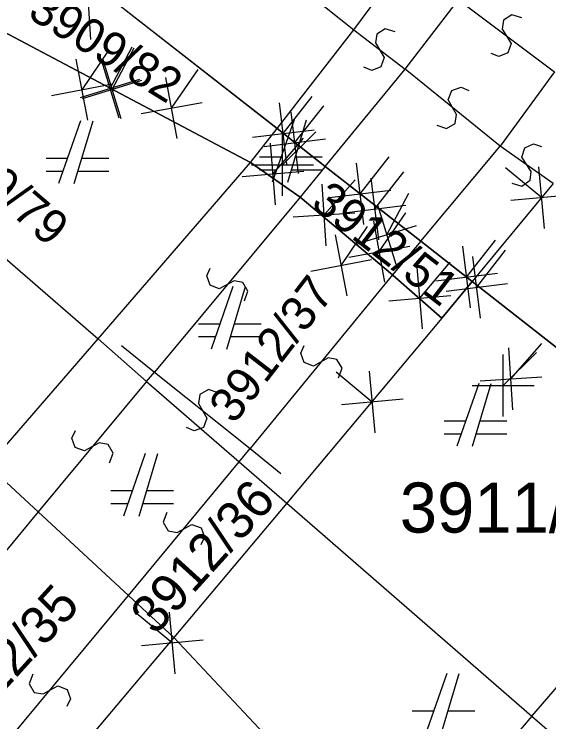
# Model space of a CAD drawing. Extents: x -266179 to -264727, y -1243225 to -1241702.
# Drawn here: x -264856.64 to -264839.56, y -1242518.81 to -1242496.2 of the extents above; entities that cross this region are included whole.
import ezdxf

# ---------------------------------------------------------------- set-up
doc = ezdxf.new("R2010")
doc.units = 0
for name, color, linetype in [('Vrstva 1', 7, 'Continuous'), ('Vrstva 2', 7, 'Continuous'), ('Vrstva 21', 7, 'Continuous')]:
    doc.layers.add(name, color=color, linetype=linetype)

msp = doc.modelspace()

# ---------------------------------------------------------------- linework, layer by layer
at = {"layer": 'Vrstva 1'}
for p, q in [((-264848.24, -1242499.85), (-264856.61, -1242493.3)), ((-264856.61, -1242493.3), (-264848.24, -1242499.85)), ((-264845.79, -1242496.7), (-264844.14, -1242494.46)), ((-264849.09, -1242500.94), (-264857.99, -1242496.23)), ((-264848.24, -1242499.85), (-264845.79, -1242496.7)), ((-264847.7, -1242499.57), (-264848.4, -1242501.57)), ((-264847.9, -1242501.57), (-264847.3, -1242499.57)), ((-264854.52, -1242499.61), (-264855.22, -1242501.61)), ((-264854.72, -1242501.61), (-264854.12, -1242499.61)), ((-264849.09, -1242500.94), (-264848.24, -1242499.85)), ((-264846.7, -1242501.06), (-264848.24, -1242499.85)), ((-264848.24, -1242499.85), (-264846.7, -1242501.06)), ((-264861.18, -1242500.3), (-264853.96, -1242506.57)), ((-264854.94, -1242500.81), (-264855.62, -1242500.81)), ((-264853.62, -1242500.81), (-264854.48, -1242500.81)), ((-264848.12, -1242500.77), (-264848.8, -1242500.77)), ((-264846.8, -1242500.77), (-264847.66, -1242500.77)), ((-264853.96, -1242506.57), (-264849.09, -1242500.94)), ((-264847.5, -1242502.04), (-264849.09, -1242500.94)), ((-264843.65, -1242503.45), (-264846.7, -1242501.06)), ((-264846.7, -1242501.06), (-264843.65, -1242503.45)), ((-264855.62, -1242501.21), (-264855.08, -1242501.21)), ((-264854.6, -1242501.21), (-264853.62, -1242501.21)), ((-264848.8, -1242501.17), (-264848.26, -1242501.17)), ((-264847.78, -1242501.17), (-264846.8, -1242501.17)), ((-264839.42, -1242501.61), (-264842.01, -1242504.74)), ((-264844.55, -1242504.53), (-264847.5, -1242502.04)), ((-264842.01, -1242504.74), (-264843.65, -1242503.45)), ((-264843.65, -1242503.45), (-264842.01, -1242504.74)), ((-264844.53, -1242504.55), (-264844.55, -1242504.53)), ((-264842.98, -1242505.91), (-264844.53, -1242504.55)), ((-264842.01, -1242504.74), (-264842.98, -1242505.91)), ((-264833.78, -1242511.19), (-264842.01, -1242504.74)), ((-264842.01, -1242504.74), (-264833.78, -1242511.19)), ((-264849.65, -1242504.9), (-264850.35, -1242506.9)), ((-264849.85, -1242506.9), (-264849.25, -1242504.9)), ((-264842.98, -1242505.91), (-264847.93, -1242511.82)), ((-264850.07, -1242506.1), (-264850.75, -1242506.1)), ((-264848.75, -1242506.1), (-264849.61, -1242506.1)), ((-264857.47, -1242510.62), (-264853.96, -1242506.57)), ((-264853.96, -1242506.57), (-264852.41, -1242507.93)), ((-264850.75, -1242506.5), (-264850.21, -1242506.5)), ((-264849.73, -1242506.5), (-264848.75, -1242506.5)), ((-264852.41, -1242507.93), (-264849.45, -1242510.5)), ((-264841.8, -1242508), (-264842.5, -1242510)), ((-264842, -1242510), (-264841.4, -1242508)), ((-264842.22, -1242509.2), (-264842.9, -1242509.2)), ((-264840.9, -1242509.2), (-264841.76, -1242509.2)), ((-264842.9, -1242509.6), (-264842.36, -1242509.6)), ((-264841.88, -1242509.6), (-264840.9, -1242509.6)), ((-264852.45, -1242510.23), (-264853.15, -1242512.23)), ((-264852.65, -1242512.23), (-264852.05, -1242510.23)), ((-264855.87, -1242512.1), (-264857.47, -1242510.62)), ((-264857.47, -1242510.62), (-264855.87, -1242512.1)), ((-264849.45, -1242510.5), (-264847.93, -1242511.82)), ((-264852.87, -1242511.43), (-264853.55, -1242511.43)), ((-264851.55, -1242511.43), (-264852.41, -1242511.43)), ((-264853.55, -1242511.83), (-264853.01, -1242511.83)), ((-264852.53, -1242511.83), (-264851.55, -1242511.83)), ((-264847.93, -1242511.82), (-264851.54, -1242516.11)), ((-264847.93, -1242511.82), (-264840.1, -1242518.62)), ((-264852.99, -1242514.77), (-264855.87, -1242512.1)), ((-264855.87, -1242512.1), (-264852.99, -1242514.77)), ((-264851.54, -1242516.11), (-264852.99, -1242514.77)), ((-264852.99, -1242514.77), (-264851.54, -1242516.11)), ((-264851.54, -1242516.11), (-264852.06, -1242516.73)), ((-264844.44, -1242523.67), (-264851.54, -1242516.11)), ((-264851.54, -1242516.11), (-264844.44, -1242523.67)), ((-264852.06, -1242516.73), (-264856.67, -1242522.2)), ((-264842.82, -1242517.26), (-264843.52, -1242519.26)), ((-264843.02, -1242519.26), (-264842.42, -1242517.26)), ((-264843.24, -1242518.46), (-264843.92, -1242518.46)), ((-264841.92, -1242518.46), (-264842.78, -1242518.46)), ((-264840.1, -1242518.62), (-264833.86, -1242524.04))]:
    msp.add_line(p, q, dxfattribs=at)
at = {"layer": 'Vrstva 2'}
for p, q in [((-264853.37, -1242490.61), (-264845.79, -1242496.7)), ((-264844.15, -1242497.96), (-264842.45, -1242495.73)), ((-264842.45, -1242495.73), (-264839.38, -1242498.04)), ((-264845.79, -1242496.7), (-264844.15, -1242497.96)), ((-264846.7, -1242501.06), (-264844.15, -1242497.96)), ((-264841.11, -1242500.42), (-264844.15, -1242497.96)), ((-264839.38, -1242498.04), (-264841.11, -1242500.42)), ((-264843.65, -1242503.45), (-264841.11, -1242500.42)), ((-264839.42, -1242501.61), (-264841.11, -1242500.42)), ((-264846.7, -1242501.06), (-264847.5, -1242502.04)), ((-264847.5, -1242502.04), (-264852.16, -1242507.63)), ((-264843.65, -1242503.45), (-264844.55, -1242504.53)), ((-264844.55, -1242504.53), (-264849.1, -1242510.07)), ((-264853.21, -1242506.78), (-264852.16, -1242507.63)), ((-264852.41, -1242507.93), (-264852.16, -1242507.63)), ((-264852.16, -1242507.63), (-264849.1, -1242510.07)), ((-264852.41, -1242507.93), (-264855.87, -1242512.1)), ((-264849.45, -1242510.5), (-264849.1, -1242510.07)), ((-264849.1, -1242510.07), (-264848.12, -1242510.87)), ((-264852.99, -1242514.77), (-264849.45, -1242510.5)), ((-264855.87, -1242512.1), (-264860.76, -1242517.98)), ((-264840.1, -1242518.62), (-264835.62, -1242513.4)), ((-264858.01, -1242520.82), (-264852.99, -1242514.77)), ((-264840.1, -1242518.62), (-264844.44, -1242523.67))]:
    msp.add_line(p, q, dxfattribs=at)
for points in [[(-264840.424, -1242496.316), (-264840.738, -1242496.217), (-264841.006, -1242496.391), (-264841.045, -1242496.675), (-264840.765, -1242497.135), (-264840.866, -1242497.435), (-264841.156, -1242497.555), (-264841.406, -1242497.454)], [(-264844.473, -1242496.766), (-264844.786, -1242496.664), (-264845.056, -1242496.835), (-264845.098, -1242497.118), (-264844.823, -1242497.582), (-264844.926, -1242497.881), (-264845.218, -1242497.997), (-264845.467, -1242497.894)], [(-264843.141, -1242499.741), (-264842.831, -1242499.851), (-264842.556, -1242499.687), (-264842.508, -1242499.405), (-264842.771, -1242498.935), (-264842.66, -1242498.639), (-264842.365, -1242498.529), (-264842.119, -1242498.639)], [(-264840.738, -1242501.599), (-264840.421, -1242501.688), (-264840.158, -1242501.506), (-264840.129, -1242501.221), (-264840.422, -1242500.77), (-264840.331, -1242500.467), (-264840.045, -1242500.338), (-264839.792, -1242500.431)], [(-264849.286, -1242505.354), (-264849.172, -1242505.045), (-264849.332, -1242504.769), (-264849.614, -1242504.716), (-264850.087, -1242504.972), (-264850.382, -1242504.856), (-264850.487, -1242504.561), (-264850.374, -1242504.316)], [(-264846.277, -1242507.815), (-264846.165, -1242507.505), (-264846.327, -1242507.23), (-264846.609, -1242507.179), (-264847.081, -1242507.439), (-264847.377, -1242507.326), (-264847.484, -1242507.031), (-264847.373, -1242506.785)], [(-264850.123, -1242508.295), (-264850.434, -1242508.188), (-264850.707, -1242508.353), (-264850.754, -1242508.636), (-264850.487, -1242509.104), (-264850.596, -1242509.401), (-264850.89, -1242509.513), (-264851.137, -1242509.405)], [(-264853.595, -1242510.532), (-264853.481, -1242510.223), (-264853.642, -1242509.947), (-264853.924, -1242509.895), (-264854.397, -1242510.153), (-264854.692, -1242510.038), (-264854.797, -1242509.743), (-264854.685, -1242509.498)], [(-264851.766, -1242512.118), (-264851.879, -1242512.427), (-264851.718, -1242512.703), (-264851.436, -1242512.755), (-264850.963, -1242512.497), (-264850.668, -1242512.612), (-264850.562, -1242512.907), (-264850.674, -1242513.152)], [(-264856.045, -1242517.278), (-264856.159, -1242517.586), (-264855.998, -1242517.863), (-264855.716, -1242517.914), (-264855.243, -1242517.658), (-264854.948, -1242517.772), (-264854.843, -1242518.068), (-264854.955, -1242518.312)]]:
    msp.add_lwpolyline(points, dxfattribs=at)
at = {"layer": 'Vrstva 21'}
for p, q in [((-264854.19, -1242497.003), (-264854.318, -1242495.028)), ((-264857.99, -1242496.23), (-264849.09, -1242500.94)), ((-264849.09, -1242500.94), (-264857.99, -1242496.23)), ((-264853.571, -1242498.569), (-264852.87, -1242497.244)), ((-264853.509, -1242498.601), (-264852.808, -1242497.275)), ((-264854.47, -1242498.613), (-264853.628, -1242497.372)), ((-264854.283, -1242499.586), (-264854.657, -1242497.641)), ((-264853.28, -1242499.516), (-264853.862, -1242497.623)), ((-264853.218, -1242499.547), (-264853.8, -1242497.654)), ((-264851.613, -1242499.197), (-264850.759, -1242497.964)), ((-264851.436, -1242500.171), (-264851.79, -1242498.223)), ((-264855.442, -1242498.8), (-264853.498, -1242498.427)), ((-264854.517, -1242498.861), (-264852.625, -1242498.278)), ((-264854.455, -1242498.892), (-264852.563, -1242498.309)), ((-264848.044, -1242500.013), (-264847.118, -1242498.832)), ((-264852.587, -1242499.374), (-264850.639, -1242499.02)), ((-264847.924, -1242500.995), (-264848.163, -1242499.03)), ((-264847.674, -1242500.303), (-264846.749, -1242499.123)), ((-264847.555, -1242501.286), (-264847.794, -1242499.321)), ((-264849.026, -1242500.132), (-264847.061, -1242499.893)), ((-264848.066, -1242501.015), (-264847.005, -1242499.955)), ((-264848.066, -1242502.005), (-264848.066, -1242500.025)), ((-264848.657, -1242500.423), (-264846.692, -1242500.184)), ((-264848.369, -1242501.303), (-264847.402, -1242500.157)), ((-264848.286, -1242502.29), (-264848.453, -1242500.317)), ((-264845.587, -1242501.938), (-264844.662, -1242500.757)), ((-264849.09, -1242500.94), (-264847.5, -1242502.04)), ((-264847.5, -1242502.04), (-264849.09, -1242500.94)), ((-264849.056, -1242501.015), (-264847.076, -1242501.015)), ((-264845.467, -1242502.921), (-264845.706, -1242500.955)), ((-264839.789, -1242502.06), (-264840.944, -1242501.103)), ((-264839.698, -1242503.046), (-264839.881, -1242501.075)), ((-264849.356, -1242501.387), (-264847.383, -1242501.219)), ((-264845.114, -1242502.421), (-264844.196, -1242501.235)), ((-264846.74, -1242502.614), (-264845.75, -1242501.487)), ((-264844.989, -1242503.403), (-264845.239, -1242501.439)), ((-264846.676, -1242503.602), (-264846.804, -1242501.626)), ((-264846.569, -1242502.057), (-264844.604, -1242501.819)), ((-264847.5, -1242502.04), (-264844.55, -1242504.53)), ((-264844.55, -1242504.53), (-264847.5, -1242502.04)), ((-264844.732, -1242503.246), (-264844.03, -1242501.92)), ((-264838.804, -1242501.968), (-264840.775, -1242502.152)), ((-264846.096, -1242502.546), (-264844.132, -1242502.296)), ((-264844.44, -1242504.192), (-264845.023, -1242502.3)), ((-264847.728, -1242502.678), (-264845.752, -1242502.55)), ((-264844.977, -1242503.783), (-264844.123, -1242502.55)), ((-264845.678, -1242503.537), (-264843.786, -1242502.954)), ((-264844.8, -1242504.757), (-264845.154, -1242502.809)), ((-264846.192, -1242504.223), (-264845.35, -1242502.982)), ((-264846.005, -1242505.196), (-264846.379, -1242503.251)), ((-264842.186, -1242504.597), (-264841.261, -1242503.416)), ((-264845.951, -1242503.96), (-264844.003, -1242503.606)), ((-264842.066, -1242505.579), (-264842.305, -1242503.614)), ((-264841.862, -1242504.923), (-264840.941, -1242503.738)), ((-264847.164, -1242504.41), (-264845.22, -1242504.037)), ((-264841.738, -1242505.905), (-264841.985, -1242503.94)), ((-264843.597, -1242506.253), (-264843.764, -1242504.28)), ((-264843.681, -1242505.267), (-264842.714, -1242504.12)), ((-264844.55, -1242504.53), (-264844.53, -1242504.55)), ((-264844.53, -1242504.55), (-264844.55, -1242504.53)), ((-264844.53, -1242504.55), (-264842.98, -1242505.91)), ((-264842.98, -1242505.91), (-264844.53, -1242504.55)), ((-264843.168, -1242504.716), (-264841.203, -1242504.477)), ((-264842.98, -1242505.91), (-264842.01, -1242504.74)), ((-264842.01, -1242504.74), (-264842.98, -1242505.91)), ((-264842.01, -1242504.74), (-264833.78, -1242511.19)), ((-264833.78, -1242511.19), (-264842.01, -1242504.74)), ((-264842.844, -1242505.046), (-264840.879, -1242504.799)), ((-264844.667, -1242505.351), (-264842.694, -1242505.183)), ((-264840.77, -1242507.846), (-264839.781, -1242506.719)), ((-264841.014, -1242508.065), (-264839.953, -1242507.004)), ((-264840.706, -1242508.834), (-264840.834, -1242506.858)), ((-264841.014, -1242509.055), (-264841.014, -1242507.075)), ((-264845.201, -1242508.59), (-264846.355, -1242507.632)), ((-264845.109, -1242509.575), (-264845.292, -1242507.604)), ((-264841.758, -1242507.91), (-264839.782, -1242507.782)), ((-264842.004, -1242508.065), (-264840.024, -1242508.065)), ((-264844.215, -1242508.498), (-264846.186, -1242508.682)), ((-264851.584, -1242516.287), (-264852.739, -1242515.329)), ((-264851.492, -1242517.273), (-264851.676, -1242515.301)), ((-264850.599, -1242516.195), (-264852.57, -1242516.379))]:
    msp.add_line(p, q, dxfattribs=at)

# ---------------------------------------------------------------- texts
at = {"layer": 'Vrstva 1'}
for s, height, rotation, p in [('3909/82', 1.1, 328.2475, (-264856.251, -1242496.278)), ('3909/79', 1.1, 319.5386, (-264859.557, -1242500.212)), ('3912/51', 1.1, 322.4033, (-264847.206, -1242502.332)), ('3912/37', 1.1, 52.3683, (-264849.619, -1242509.329)), ('3912/36', 1.2, 47.842, (-264852.129, -1242516.067)), ('3912/35', 1.2, 47.842, (-264858.387, -1242519.413))]:
    msp.add_text(s, height=height, rotation=rotation, dxfattribs=at).set_placement(p)
msp.add_text('3911/30', height=1.6, dxfattribs=at).set_placement((-264844.32, -1242512.76))

doc.saveas('drawing.dxf')
